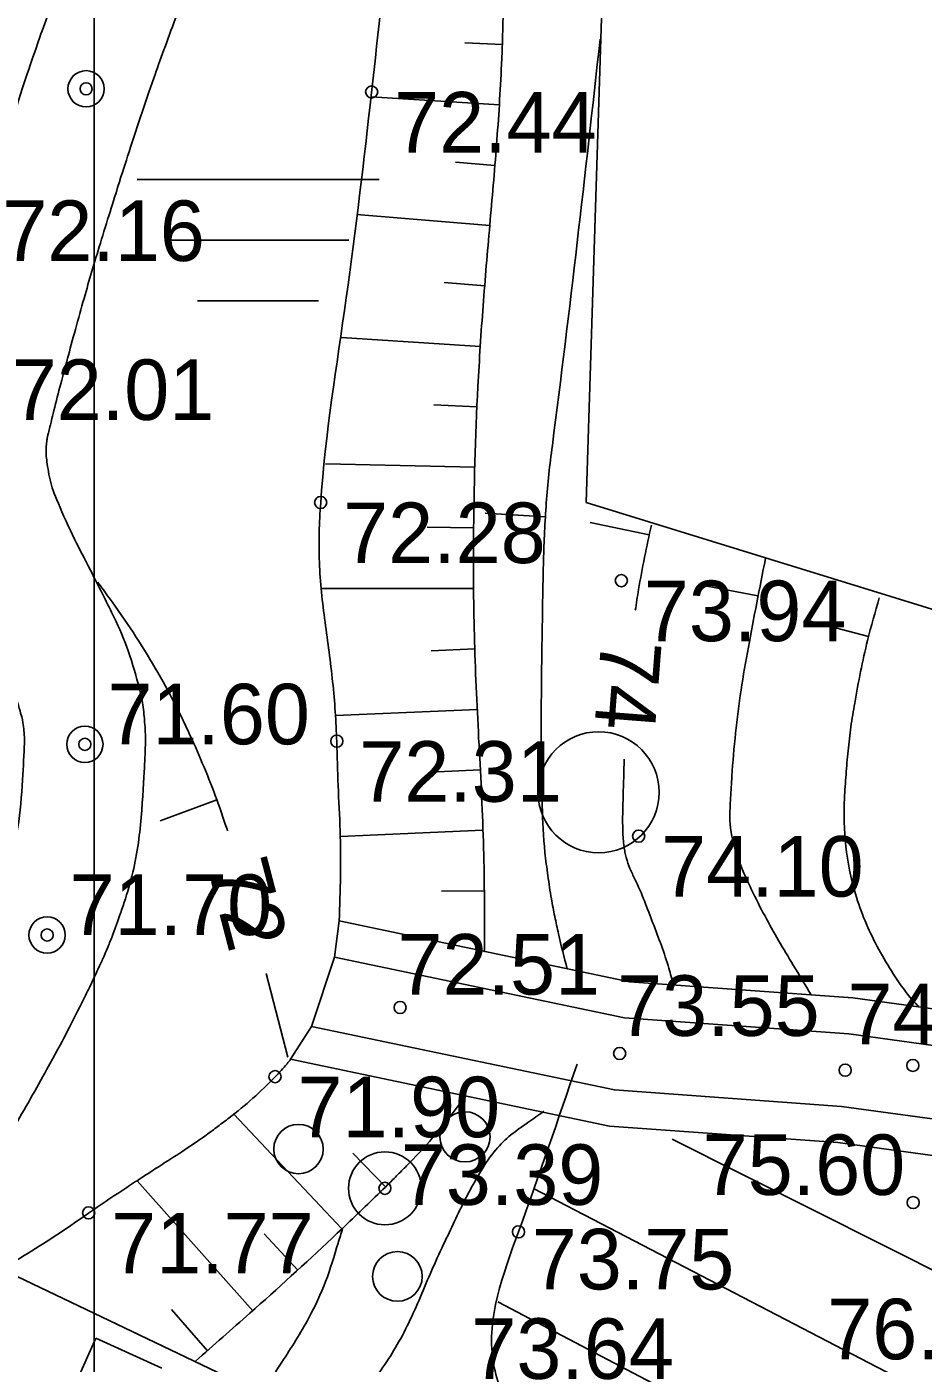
# Model space of a CAD drawing. Extents: x 576692 to 577659, y 273254 to 273799.
# Drawn here: x 577264.28 to 577271.68, y 273429.28 to 273440.32 of the extents above; entities that cross this region are included whole.
import ezdxf

# ---------------------------------------------------------------- set-up
doc = ezdxf.new("R2010")
doc.units = 0
for name, color, linetype in [('BUVE_BDET_####_TKST_#', 7, 'Continuous'), ('BUVE_EKAS_ADRS_TKST_#', 7, 'Continuous'), ('CELI_TAKA_####_####_#', 7, 'Continuous'), ('DREN_ELEM_####_####_#', 7, 'Continuous'), ('ELEK_VADP_ZSPR_TKST_#', 7, 'Continuous'), ('GAZE_ELEM_####_####_#', 7, 'Continuous'), ('GEOD_ELEM_####_TKST_#', 7, 'Continuous'), ('GEOD_SITP_####_TKST_#', 7, 'Continuous'), ('HIDT_REZV_####_TKST_#', 7, 'Continuous'), ('Level 60', 7, 'Continuous'), ('LKAN_ELEM_PAST_TKST_#', 7, 'Continuous'), ('LKAN_VADP_PAST_####_I', 7, 'Continuous'), ('NORB_ZOGS_ZSTP_####_#', 7, 'Continuous'), ('RAMI_UZMR_####_####_#', 7, 'Continuous'), ('RELJ_ELEM_####_####_#', 7, 'Continuous'), ('RELJ_HORZ_PAMT_####_#', 7, 'Continuous'), ('SAKT_ELEM_####_####_#', 7, 'Continuous')]:
    doc.layers.add(name, color=color, linetype=linetype)

msp = doc.modelspace()

# ---------------------------------------------------------------- linework, layer by layer
at = {"layer": 'BUVE_BDET_####_TKST_#'}
msp.add_lwpolyline([(577254.513, 273433.226), (577255.057, 273434.37), (577267.178, 273428.575), (577268.907, 273427.748)], dxfattribs=at)
at = {"layer": 'BUVE_EKAS_ADRS_TKST_#'}
for centre in [(577264.766, 273439.81), (577264.756, 273434.396), (577264.444, 273432.821)]:
    msp.add_circle(centre, 0.15, dxfattribs=at)
at = {"layer": 'CELI_TAKA_####_####_#'}
msp.add_lwpolyline([(577175.353, 273468.597), (577186.541, 273460.401), (577209.755, 273452.336), (577213.035, 273463.823), (577248.138, 273456.832), (577262.689, 273443.249), (577269.097, 273442.704), (577268.898, 273436.394), (577301.349, 273426.359), (577308.434, 273412.519), (577319.001, 273409.126), (577359.322, 273426.883), (577382.525, 273495.967), (577376.088, 273498.638), (577384.502, 273518.904), (577411.715, 273507.613), (577405.2, 273487.348), (577452.189, 273444.346)], dxfattribs=at)
at = {"layer": 'DREN_ELEM_####_####_#'}
msp.add_line((577264.847, 273429.49), (577264.455, 273428.619), dxfattribs=at)
msp.add_lwpolyline([(577264.847, 273429.49), (577265.393, 273429.244)], dxfattribs=at)
at = {"layer": 'GAZE_ELEM_####_####_#'}
for p, q in [((577268.206, 273440.176), (577267.896, 273440.191)), ((577268.18, 273439.677), (577267.12, 273439.744)), ((577268.143, 273439.178), (577267.819, 273439.205)), ((577268.101, 273438.68), (577267.002, 273438.772)), ((577268.06, 273438.182), (577267.724, 273438.21)), ((577268.022, 273437.683), (577266.875, 273437.755)), ((577267.995, 273437.184), (577267.64, 273437.201)), ((577267.978, 273436.684), (577266.744, 273436.714)), ((577267.968, 273436.184), (577267.584, 273436.189)), ((577267.965, 273435.684), (577266.711, 273435.682)), ((577267.977, 273435.185), (577267.617, 273435.169)), ((577267.999, 273434.685), (577266.826, 273434.633)), ((577268.021, 273434.186), (577267.669, 273434.17)), ((577268.043, 273433.686), (577266.866, 273433.634)), ((577268.06, 273433.186), (577267.703, 273433.182)), ((577268.057, 273432.686), (577268.056, 273432.686)), ((577267.899, 273431.491), (577267.899, 273431.492)), ((577266.88, 273430.395), (577265.986, 273431.341)), ((577267.588, 273431.1), (577267.587, 273431.101)), ((577277.172, 273427.331), (577269.608, 273431.136)), ((577267.24, 273430.741), (577266.97, 273431.018)), ((577266.143, 273429.718), (577265.187, 273430.792)), ((577276.716, 273426.441), (577268.463, 273430.727)), ((577266.514, 273430.054), (577266.238, 273430.354)), ((577276.254, 273425.555), (577268.168, 273429.79)), ((577265.768, 273429.388), (577265.471, 273429.727))]:
    msp.add_line(p, q, dxfattribs=at)
for points in [[(577268.057, 273432.686), (577268.05, 273433.539), (577268.012, 273434.392), (577267.975, 273435.245), (577267.967, 273436.097), (577268.003, 273437.353), (577268.046, 273438.018), (577268.101, 273438.683), (577268.157, 273439.347), (577268.198, 273440.012), (577268.198, 273441.679), (577268.115, 273442.765)], [(577265.67, 273429.302), (577266.119, 273429.697), (577266.799, 273430.318), (577267.134, 273430.638), (577267.301, 273430.801), (577267.383, 273430.884), (577267.465, 273430.967), (577267.685, 273431.214), (577267.888, 273431.476), (577267.9, 273431.493)]]:
    msp.add_spline(points, degree=3, dxfattribs=at)
at = {"layer": 'GEOD_ELEM_####_TKST_#'}
for p, q in [((577268.93, 273436.228), (577269.419, 273436.125)), ((577265.377, 273433.763), (577265.846, 273433.938)), ((577266.254, 273432.504), (577266.434, 273431.812))]:
    msp.add_line(p, q, dxfattribs=at)
for points in [[(577269.436, 273436.206), (577269.33, 273435.674), (577269.303, 273435.503)], [(577264.861, 273435.736), (577264.956, 273435.607), (577265.154, 273435.321), (577265.337, 273435.026), (577265.504, 273434.722), (577265.581, 273434.566), (577265.654, 273434.407), (577265.87, 273433.872), (577265.916, 273433.736), (577265.935, 273433.681)], [(577269.211, 273434.273), (577269.203, 273433.976), (577269.2, 273433.679), (577269.21, 273433.551), (577269.218, 273433.505), (577269.229, 273433.46), (577269.259, 273433.371), (577269.3, 273433.283), (577269.449, 273432.919), (577269.581, 273432.546), (577269.618, 273432.412)]]:
    msp.add_spline(points, degree=3, dxfattribs=at)
at = {"layer": 'GEOD_SITP_####_TKST_#'}
for p, q in [((577268.062, 273436.306), (577268.561, 273436.276)), ((577269.825, 273435.717), (577270.316, 273435.622)), ((577270.747, 273435.413), (577271.231, 273435.287))]:
    msp.add_line(p, q, dxfattribs=at)
for points in [[(577269.013, 273440.22), (577268.618, 273436.863), (577268.589, 273436.627), (577268.568, 273436.39), (577268.545, 273435.915), (577268.535, 273435.38), (577268.534, 273433.889), (577268.557, 273433.503), (577268.581, 273433.311), (577268.61, 273433.12), (577268.638, 273432.974), (577268.669, 273432.83), (577268.741, 273432.542)], [(577270.379, 273435.931), (577270.237, 273435.198), (577270.177, 273434.844), (577270.132, 273434.488), (577270.101, 273434.132), (577270.091, 273433.954), (577270.085, 273433.776), (577270.166, 273433.416), (577270.264, 273433.194), (577270.372, 273432.981), (577270.608, 273432.572), (577270.756, 273432.327)], [(577271.645, 273432.231), (577271.597, 273432.279), (577271.553, 273432.332), (577271.302, 273432.727), (577271.201, 273432.937), (577271.122, 273433.161), (577271.042, 273433.555), (577271.031, 273433.95), (577271.044, 273434.146), (577271.061, 273434.343), (577271.084, 273434.54), (577271.116, 273434.737), (577271.222, 273435.254), (577271.319, 273435.605)], [(577266.812, 273428.756), (577267.103, 273429.095), (577267.351, 273429.463), (577267.457, 273429.671), (577267.551, 273429.886), (577267.643, 273430.101), (577267.742, 273430.314), (577267.926, 273430.691), (577268.03, 273430.874), (577268.151, 273431.048), (577268.276, 273431.17), (577268.416, 273431.272), (577268.548, 273431.365)], [(577266.885, 273430.396), (577266.848, 273430.276), (577266.745, 273429.96), (577266.607, 273429.66), (577266.383, 273429.292), (577266.219, 273429.038)]]:
    msp.add_spline(points, degree=3, dxfattribs=at)
at = {"layer": 'Level 60'}
for points in [[(577266.858, 273432.937), (577266.819, 273432.639), (577266.629, 273432.065), (577266.456, 273431.795)], [(577271.099, 273432.302), (577269.256, 273432.435), (577266.858, 273432.937)], [(577271.068, 273432.004), (577269.215, 273432.137), (577266.819, 273432.639)], [(577271.099, 273432.302), (577273.044, 273432.035), (577273.776, 273431.051), (577275.199, 273429.918), (577277.454, 273429.467), (577278.839, 273429.256), (577279.791, 273427.671), (577280.402, 273426.935)], [(577271.006, 273431.406), (577269.131, 273431.541), (577266.629, 273432.065)], [(577271.068, 273432.004), (577272.879, 273431.755), (577273.558, 273430.84), (577275.069, 273429.638), (577277.402, 273429.172), (577278.655, 273428.98), (577279.545, 273427.497), (577280.171, 273426.744)], [(577270.975, 273431.108), (577269.09, 273431.243), (577266.456, 273431.795)], [(577271.006, 273431.406), (577272.547, 273431.195), (577273.124, 273430.42), (577274.809, 273429.078), (577277.298, 273428.58), (577278.285, 273428.43), (577279.055, 273427.149), (577279.709, 273426.36)], [(577270.975, 273431.108), (577272.382, 273430.915), (577272.906, 273430.209), (577274.679, 273428.798), (577277.246, 273428.285), (577278.101, 273428.154), (577278.809, 273426.975), (577279.478, 273426.169)]]:
    msp.add_lwpolyline(points, dxfattribs=at)
at = {"layer": 'LKAN_ELEM_PAST_TKST_#'}
for p, q in [((577265.187, 273439.06), (577267.187, 273439.06)), ((577265.437, 273438.56), (577266.937, 273438.56)), ((577265.687, 273438.06), (577266.687, 273438.06))]:
    msp.add_line(p, q, dxfattribs=at)
for centre, radius in [((577269, 273434), 0.5), ((577267.896, 273431.154), 0.207), ((577266.521, 273431.053), 0.204), ((577267.235, 273430.729), 0.301), ((577267.338, 273430.001), 0.205)]:
    msp.add_circle(centre, radius, dxfattribs=at)
at = {"layer": 'LKAN_VADP_PAST_####_I'}
for points in [[(577252.982, 273414.853), (577253.322, 273415.04), (577253.659, 273415.189), (577254.298, 273415.533), (577254.574, 273415.725), (577254.78, 273415.994), (577254.799, 273416.021), (577254.853, 273416.104), (577254.88, 273416.145), (577254.959, 273416.27), (577255.011, 273416.355), (577255.164, 273416.611), (577255.262, 273416.785), (577255.549, 273417.317), (577255.731, 273417.683), (577256.098, 273418.424), (577256.284, 273418.8), (577256.534, 273419.268), (577256.585, 273419.362), (577256.689, 273419.548), (577256.744, 273419.644), (577256.902, 273419.913), (577257.008, 273420.093), (577257.331, 273420.63), (577257.552, 273420.987), (577257.835, 273421.429), (577257.892, 273421.517), (577257.964, 273421.627), (577257.986, 273421.66), (577258.007, 273421.693), (577258.022, 273421.715), (577258.027, 273421.722), (577258.082, 273421.804), (577258.13, 273421.865), (577258.379, 273422.137), (577258.599, 273422.272), (577258.96, 273422.506), (577259.1, 273422.606), (577259.19, 273422.708), (577259.204, 273422.727), (577259.221, 273422.754), (577259.226, 273422.763), (577259.232, 273422.776), (577259.234, 273422.78), (577259.238, 273422.789), (577259.244, 273422.801), (577259.288, 273422.904), (577259.326, 273422.996), (577259.512, 273423.46), (577259.647, 273423.843), (577259.914, 273424.622), (577260.046, 273425.018), (577260.265, 273425.614), (577260.344, 273425.815), (577260.498, 273426.199), (577260.575, 273426.392), (577260.807, 273426.97), (577260.964, 273427.355), (577261.203, 273427.932), (577261.283, 273428.124), (577261.404, 273428.412), (577261.449, 273428.515), (577261.539, 273428.711), (577261.586, 273428.808), (577262.013, 273429.672), (577262.463, 273430.37), (577263.113, 273431.415), (577263.326, 273431.763), (577263.624, 273432.297), (577263.72, 273432.476), (577263.858, 273432.751), (577263.903, 273432.843), (577263.957, 273432.959), (577263.968, 273432.983), (577263.989, 273433.029), (577263.999, 273433.049), (577264.025, 273433.11), (577264.041, 273433.151), (577264.179, 273433.526), (577264.231, 273433.897), (577264.253, 273434.318), (577264.255, 273434.365), (577264.257, 273434.424), (577264.257, 273434.426), (577264.257, 273434.44), (577264.256, 273434.447), (577264.256, 273434.469), (577264.255, 273434.484), (577264.248, 273434.56), (577264.234, 273434.628), (577264.169, 273434.851), (577264.091, 273435.025), (577263.901, 273435.402), (577263.79, 273435.606), (577263.589, 273436.047), (577263.497, 273436.286), (577263.436, 273436.688), (577263.429, 273436.83), (577263.447, 273437.011), (577263.452, 273437.048), (577263.461, 273437.103), (577263.464, 273437.121), (577263.47, 273437.149), (577263.472, 273437.158), (577263.476, 273437.176), (577263.479, 273437.188), (577263.493, 273437.245), (577263.505, 273437.295), (577263.568, 273437.549), (577263.621, 273437.751), (577263.787, 273438.357), (577263.906, 273438.76), (577264.094, 273439.363), (577264.159, 273439.564), (577264.29, 273439.966), (577264.36, 273440.171), (577264.576, 273440.772), (577264.727, 273441.158), (577264.932, 273441.728), (577264.997, 273441.916), (577265.086, 273442.198), (577265.114, 273442.292), (577265.166, 273442.479), (577265.19, 273442.572), (577265.245, 273442.79), (577265.274, 273442.907), (577265.303, 273443.025)], [(577263.132, 273429.73), (577263.227, 273429.871), (577263.347, 273430.042), (577263.965, 273430.891), (577264.186, 273431.252), (577264.503, 273431.819), (577264.606, 273432.012), (577264.756, 273432.31), (577264.805, 273432.41), (577264.864, 273432.538), (577264.876, 273432.563), (577264.9, 273432.615), (577264.913, 273432.644), (577264.951, 273432.731), (577264.974, 273432.79), (577265.167, 273433.317), (577265.227, 273433.789), (577265.252, 273434.274), (577265.254, 273434.327), (577265.256, 273434.393), (577265.257, 273434.415), (577265.257, 273434.451), (577265.256, 273434.468), (577265.255, 273434.521), (577265.252, 273434.556), (577265.237, 273434.728), (577265.209, 273434.859), (577265.1, 273435.231), (577264.994, 273435.454), (577264.785, 273435.871), (577264.68, 273436.064), (577264.519, 273436.417), (577264.465, 273436.575), (577264.436, 273436.769), (577264.434, 273436.826), (577264.44, 273436.893), (577264.442, 273436.906), (577264.445, 273436.925), (577264.446, 273436.932), (577264.448, 273436.941), (577264.449, 273436.945), (577264.45, 273436.951), (577264.451, 273436.952), (577264.464, 273437.007), (577264.476, 273437.055), (577264.537, 273437.299), (577264.588, 273437.494), (577264.748, 273438.08), (577264.863, 273438.472), (577265.047, 273439.06), (577265.11, 273439.257), (577265.239, 273439.65), (577265.304, 273439.841), (577265.511, 273440.416), (577265.662, 273440.802), (577265.876, 273441.397), (577265.946, 273441.599), (577266.043, 273441.907), (577266.074, 273442.011), (577266.132, 273442.221), (577266.16, 273442.329), (577266.226, 273442.594), (577266.268, 273442.758), (577266.309, 273442.922)]]:
    msp.add_open_spline(points, degree=3, dxfattribs=at)
at = {"layer": 'RAMI_UZMR_####_####_#'}
for points in [[(576978.221, 273343.75), (577264.833, 273343.75), (577264.833, 273540.966), (576978.221, 273540.966)], [(577264.833, 273540.966), (577264.833, 273254.354), (577462.049, 273254.354), (577462.049, 273540.966)]]:
    msp.add_lwpolyline(points, close=True, dxfattribs=at)
at = {"layer": 'RELJ_ELEM_####_####_#'}
for centre in [(577264.766, 273439.81), (577267.125, 273439.784), (577266.704, 273436.393), (577269.188, 273435.748), (577264.756, 273434.396), (577266.837, 273434.422), (577269.331, 273433.638), (577264.444, 273432.821), (577267.36, 273432.222), (577269.174, 273431.843), (577271.037, 273431.705), (577271.596, 273431.744), (577266.327, 273431.651), (577267.235, 273430.729), (577271.599, 273430.611), (577264.787, 273430.526), (577268.338, 273430.369)]:
    msp.add_circle(centre, 0.05, dxfattribs=at)
at = {"layer": 'SAKT_ELEM_####_####_#'}
for points in [[(577264.735, 273443.058), (577264.421, 273441.67), (577264.277, 273440.976), (577264.149, 273440.279), (577264.023, 273439.581), (577263.888, 273438.885), (577263.648, 273437.935), (577263.5, 273437.466), (577263.337, 273437.001), (577262.871, 273435.902), (577262.293, 273434.86), (577261.864, 273434.217), (577261.415, 273433.59), (577260.969, 273432.962), (577260.548, 273432.317), (577260.298, 273431.902)], [(577267.455, 273442.816), (577267.124, 273439.781), (577266.916, 273438.085), (577266.704, 273436.39), (577266.693, 273435.899), (577266.74, 273435.406), (577266.803, 273434.912), (577266.837, 273434.419), (577266.848, 273434.055), (577266.865, 273433.683), (577266.858, 273432.937)], [(577266.456, 273431.795), (577266.426, 273431.758), (577266.326, 273431.648), (577265.949, 273431.311), (577265.854, 273431.24), (577265.759, 273431.169), (577265.662, 273431.101), (577265.564, 273431.035), (577265.369, 273430.91), (577265.272, 273430.847), (577265.175, 273430.784), (577264.786, 273430.523), (577264.554, 273430.364), (577264.318, 273430.213), (577264.065, 273430.055)], [(577271.865, 273411.314), (577271.356, 273411.762), (577270.386, 273413.187), (577269.582, 273414.421), (577269.326, 273415.268), (577268.836, 273416.292), (577268.611, 273416.813), (577268.507, 273417.08), (577268.41, 273417.351), (577268.214, 273418.091), (577268.098, 273418.843), (577268.018, 273419.599), (577267.98, 273419.976), (577267.935, 273420.353), (577267.892, 273420.69), (577267.854, 273421.029), (577267.799, 273421.711), (577267.786, 273422.392), (577267.799, 273422.731), (577267.812, 273422.899), (577267.829, 273423.067), (577267.964, 273423.251), (577268.232, 273423.352), (577268.511, 273423.452), (577268.679, 273423.63), (577269.107, 273425.086), (577269.528, 273426.545), (577269.618, 273426.866), (577269.417, 273427.262), (577268.952, 273427.849), (577268.905, 273427.897), (577268.854, 273427.942), (577268.805, 273427.987), (577268.758, 273428.037), (577268.485, 273428.429), (577268.275, 273428.859), (577268.128, 273429.306), (577268.338, 273430.369), (577268.822, 273431.753)]]:
    msp.add_spline(points, degree=3, dxfattribs=at)

# ---------------------------------------------------------------- texts
at = {"layer": 'ELEK_VADP_ZSPR_TKST_#'}
for s, p in [(' 72.51', (577267.153, 273432.329)), (' 73.55', (577268.967, 273431.988)), (' 74.47', (577270.87, 273431.918))]:
    msp.add_text(s, height=0.5, dxfattribs=at).set_placement(p)
at = {"layer": 'HIDT_REZV_####_TKST_#'}
for s, p in [(' 72.44', (577267.125, 273439.284)), (' 72.16', (577263.888, 273438.388)), (' 72.28', (577266.704, 273435.893)), (' 73.94', (577269.188, 273435.248)), (' 72.31', (577266.837, 273433.922)), (' 74.10', (577269.331, 273433.138)), (' 71.90', (577266.327, 273431.151)), (' 75.60', (577269.674, 273430.674)), (' 73.39', (577267.18, 273430.592)), (' 71.77', (577264.787, 273430.026)), (' 73.75', (577268.262, 273429.894)), (' 76.28', (577270.703, 273429.317)), (' 73.64', (577267.763, 273429.155))]:
    msp.add_text(s, height=0.5, dxfattribs=at).set_placement(p)
at = {"layer": 'NORB_ZOGS_ZSTP_####_#'}
for s, p in [(' 72.01', (577263.966, 273437.075)), (' 71.60', (577264.756, 273434.396)), (' 71.70', (577264.444, 273432.821))]:
    msp.add_text(s, height=0.5, dxfattribs=at).set_placement(p)
at = {"layer": 'RELJ_HORZ_PAMT_####_#'}
for s, rotation, p in [('74', 265.5491, (577269.023, 273435.274)), ('72', 284.6149, (577265.767, 273433.379))]:
    msp.add_text(s, height=0.5, rotation=rotation, dxfattribs=at).set_placement(p)

doc.saveas('drawing.dxf')
